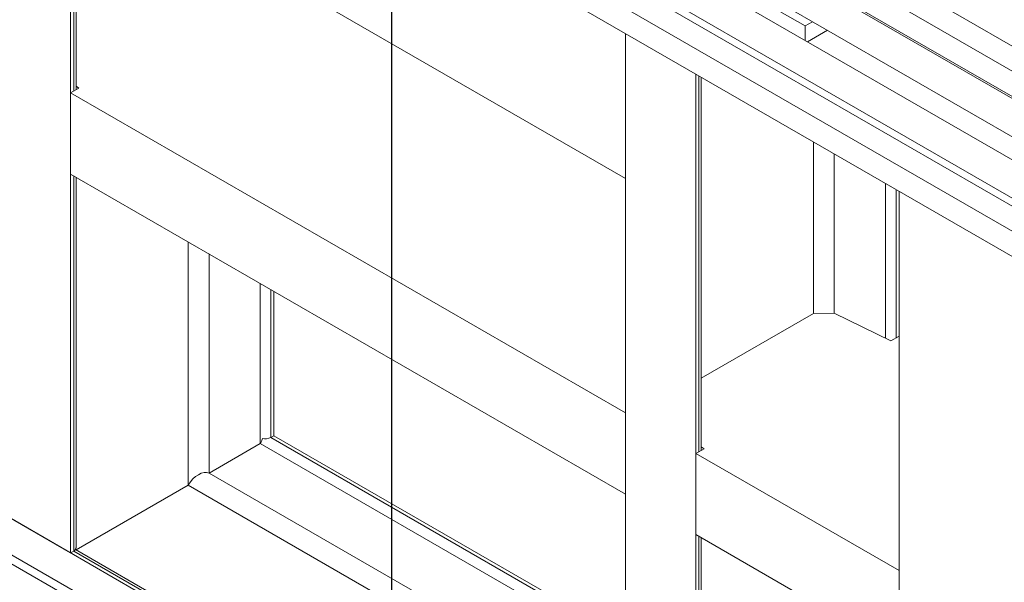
# Model space of a CAD drawing. Header units: millimetres. Extents: x 525 to 29324, y 175 to 20618.
# Tile 418 of 588: x 21657 to 22548, y 12389 to 12899. Entities that reach past the tile are written whole.
import ezdxf

# ---------------------------------------------------------------- set-up
doc = ezdxf.new("R2010")
doc.units = ezdxf.units.MM
doc.linetypes.add('SLD-Continua', pattern=[0])
doc.layers.add('COTAS', color=1, linetype='SLD-Continua')

msp = doc.modelspace()

# ---------------------------------------------------------------- linework, layer by layer
at = {"color": 7, "linetype": 'SLD-Continua', "lineweight": 18, "ltscale": 35}
for p, q in [((22874.72, 12667.94), (21852.06, 13258.17)), ((21881.67, 13263.69), (22894.31, 12679.25)), ((21842.07, 13240.84), (22863.71, 12651.2)), ((22863.71, 12649.42), (21889.92, 13211.44)), ((21874.93, 13185.46), (22863.71, 12614.78)), ((21703.35, 12416.13), (21703.35, 13175.95)), ((21703.35, 12416.13), (21703.35, 13175.95)), ((21703.35, 12416.13), (21703.35, 13175.95)), ((21703.35, 12416.13), (21703.35, 13175.95)), ((21703.35, 12416.13), (21703.35, 13175.95)), ((22861.69, 12595.09), (21841.84, 13183.69)), ((21706.14, 12834.22), (21706.14, 13174.34)), ((21706.14, 12834.22), (21706.14, 13174.34)), ((21706.14, 12834.22), (21706.14, 13174.34)), ((21706.14, 12834.22), (21706.14, 13174.34)), ((21706.14, 12834.22), (21706.14, 13174.34)), ((21708.19, 12835.41), (21708.19, 13173.16)), ((21708.19, 12835.41), (21708.19, 13173.16)), ((21708.19, 12835.41), (21708.19, 13173.16)), ((21708.19, 12835.41), (21708.19, 13173.16)), ((21708.19, 12835.41), (21708.19, 13173.16)), ((21826.84, 13157.71), (22846.74, 12569.08)), ((22846.74, 12539.13), (21852.07, 13113.21)), ((21881.67, 13118.74), (22846.74, 12561.75)), ((21842.07, 13095.88), (22863.71, 12506.25)), ((22205.4, 12755.08), (21887.2, 12938.72)), ((22205.4, 12755.08), (21887.2, 12938.72)), ((22205.4, 12755.08), (21887.2, 12938.72)), ((22205.4, 12755.08), (21887.2, 12938.72)), ((22205.4, 12755.08), (21887.2, 12938.72)), ((22368.03, 12893.25), (22284.95, 12941.2)), ((22368.03, 12893.25), (22284.95, 12941.2)), ((22368.03, 12893.25), (22284.95, 12941.2)), ((22368.03, 12893.25), (22284.95, 12941.2)), ((22368.03, 12893.25), (22284.95, 12941.2)), ((22368.03, 12893.25), (22374.62, 12897.06)), ((22368.03, 12893.25), (22374.62, 12897.06)), ((22368.03, 12893.25), (22374.62, 12897.06)), ((22368.03, 12893.25), (22374.62, 12897.06)), ((22368.03, 12893.25), (22374.62, 12897.06)), ((22368.03, 12880), (22368.03, 12893.25)), ((22368.03, 12880), (22368.03, 12893.25)), ((22368.03, 12880), (22368.03, 12893.25)), ((22368.03, 12880), (22368.03, 12893.25)), ((22368.03, 12880), (22368.03, 12893.25)), ((22205.4, 12126.38), (22205.4, 12886.19)), ((22205.4, 12126.38), (22205.4, 12886.19)), ((22205.4, 12126.38), (22205.4, 12886.19)), ((22205.4, 12126.38), (22205.4, 12886.19)), ((22205.4, 12126.38), (22205.4, 12886.19)), ((22369.99, 12878.87), (22388.07, 12889.3)), ((22369.99, 12878.87), (22388.07, 12889.3)), ((22369.99, 12878.87), (22388.07, 12889.3)), ((22369.99, 12878.87), (22388.07, 12889.3)), ((22369.99, 12878.87), (22388.07, 12889.3)), ((22269.04, 12089.65), (22269.04, 12849.46)), ((22269.04, 12089.65), (22269.04, 12849.46)), ((22269.04, 12089.65), (22269.04, 12849.46)), ((22269.04, 12089.65), (22269.04, 12849.46)), ((22269.04, 12089.65), (22269.04, 12849.46)), ((22271.82, 12507.74), (22271.82, 12847.86)), ((22271.82, 12507.74), (22271.82, 12847.86)), ((22271.82, 12507.74), (22271.82, 12847.86)), ((22271.82, 12507.74), (22271.82, 12847.86)), ((22271.82, 12507.74), (22271.82, 12847.86)), ((22273.87, 12508.92), (22273.87, 12846.67)), ((22273.87, 12508.92), (22273.87, 12846.67)), ((22273.87, 12508.92), (22273.87, 12846.67)), ((22273.87, 12508.92), (22273.87, 12846.67)), ((22273.87, 12508.92), (22273.87, 12846.67)), ((21703.35, 12832.62), (21710.7, 12836.86)), ((21703.35, 12832.62), (21710.7, 12836.86)), ((21703.35, 12832.62), (21710.7, 12836.86)), ((21703.35, 12832.62), (21710.7, 12836.86)), ((21703.35, 12832.62), (21710.7, 12836.86)), ((21710.7, 12836.86), (21708.19, 12838.57)), ((21710.7, 12836.86), (21708.19, 12838.57)), ((21710.7, 12836.86), (21708.19, 12838.57)), ((21710.7, 12836.86), (21708.19, 12838.57)), ((21710.7, 12836.86), (21708.19, 12838.57)), ((22205.4, 12542.86), (21703.35, 12832.62)), ((21703.35, 12759.12), (21703.35, 12832.62)), ((22205.4, 12542.86), (21703.35, 12832.62)), ((21703.35, 12759.12), (21703.35, 12832.62)), ((22205.4, 12542.86), (21703.35, 12832.62)), ((21703.35, 12759.12), (21703.35, 12832.62)), ((22205.4, 12542.86), (21703.35, 12832.62)), ((21703.35, 12759.12), (21703.35, 12832.62)), ((22205.4, 12542.86), (21703.35, 12832.62)), ((21703.35, 12759.12), (21703.35, 12832.62)), ((22375.3, 12632.76), (22375.3, 12788.14)), ((22375.3, 12632.76), (22375.3, 12788.14)), ((22375.3, 12632.76), (22375.3, 12788.14)), ((22375.3, 12632.76), (22375.3, 12788.14)), ((22375.3, 12632.76), (22375.3, 12788.14)), ((22394.27, 12633.2), (22394.27, 12777.18)), ((22394.27, 12633.2), (22394.27, 12777.18)), ((22394.27, 12633.2), (22394.27, 12777.18)), ((22394.27, 12633.2), (22394.27, 12777.18)), ((22394.27, 12633.2), (22394.27, 12777.18)), ((22205.4, 12469.37), (21703.35, 12759.12)), ((22205.4, 12469.37), (21703.35, 12759.12)), ((22205.4, 12469.37), (21703.35, 12759.12)), ((22205.4, 12469.37), (21703.35, 12759.12)), ((22205.4, 12469.37), (21703.35, 12759.12)), ((21706.14, 12417.74), (21706.14, 12757.51)), ((21706.14, 12417.74), (21706.14, 12757.51)), ((21706.14, 12417.74), (21706.14, 12757.51)), ((21706.14, 12417.74), (21706.14, 12757.51)), ((21706.14, 12417.74), (21706.14, 12757.51)), ((21708.19, 12420.59), (21708.19, 12756.33)), ((21708.19, 12420.59), (21708.19, 12756.33)), ((21708.19, 12420.59), (21708.19, 12756.33)), ((21708.19, 12420.59), (21708.19, 12756.33)), ((21708.19, 12420.59), (21708.19, 12756.33)), ((22440.61, 12610.42), (22440.61, 12750.44)), ((22440.61, 12610.42), (22440.61, 12750.44)), ((22440.61, 12610.42), (22440.61, 12750.44)), ((22440.61, 12610.42), (22440.61, 12750.44)), ((22440.61, 12610.42), (22440.61, 12750.44)), ((22450.1, 12610.63), (22450.1, 12744.96)), ((22450.1, 12610.63), (22450.1, 12744.96)), ((22450.1, 12610.63), (22450.1, 12744.96)), ((22450.1, 12610.63), (22450.1, 12744.96)), ((22450.1, 12610.63), (22450.1, 12744.96)), ((22452.88, 11983.54), (22452.88, 12743.36)), ((22452.88, 11983.54), (22452.88, 12743.36)), ((22452.88, 11983.54), (22452.88, 12743.36)), ((22452.88, 11983.54), (22452.88, 12743.36)), ((22452.88, 11983.54), (22452.88, 12743.36)), ((21809.61, 12477.42), (21809.61, 12697.79)), ((21809.61, 12477.42), (21809.61, 12697.79)), ((21809.61, 12477.42), (21809.61, 12697.79)), ((21809.61, 12477.42), (21809.61, 12697.79)), ((21809.61, 12477.42), (21809.61, 12697.79)), ((21828.59, 12488.38), (21828.59, 12686.84)), ((21828.59, 12488.38), (21828.59, 12686.84)), ((21828.59, 12488.38), (21828.59, 12686.84)), ((21828.59, 12488.38), (21828.59, 12686.84)), ((21828.59, 12488.38), (21828.59, 12686.84)), ((21874.93, 12515.15), (21874.93, 12660.1)), ((21874.93, 12515.15), (21874.93, 12660.1)), ((21874.93, 12515.15), (21874.93, 12660.1)), ((21874.93, 12515.15), (21874.93, 12660.1)), ((21874.93, 12515.15), (21874.93, 12660.1)), ((21884.41, 12520.63), (21884.41, 12654.62)), ((21884.41, 12520.63), (21884.41, 12654.62)), ((21884.41, 12520.63), (21884.41, 12654.62)), ((21884.41, 12520.63), (21884.41, 12654.62)), ((21884.41, 12520.63), (21884.41, 12654.62)), ((21887.2, 12522.24), (21887.2, 12653.01)), ((21887.2, 12522.24), (21887.2, 12653.01)), ((21887.2, 12522.24), (21887.2, 12653.01)), ((21887.2, 12522.24), (21887.2, 12653.01)), ((21887.2, 12522.24), (21887.2, 12653.01)), ((23053.92, 11636.65), (21313.13, 12641.34)), ((23053.92, 11636.65), (21313.13, 12641.34)), ((23053.92, 11636.65), (21313.13, 12641.34)), ((23053.92, 11636.65), (21313.13, 12641.34)), ((23053.92, 11636.65), (21313.13, 12641.34)), ((22273.87, 12574.22), (22375.3, 12632.76)), ((22273.87, 12574.22), (22375.3, 12632.76)), ((22273.87, 12574.22), (22375.3, 12632.76)), ((22273.87, 12574.22), (22375.3, 12632.76)), ((22273.87, 12574.22), (22375.3, 12632.76)), ((22394.27, 12633.2), (22375.3, 12632.76)), ((22394.27, 12633.2), (22375.3, 12632.76)), ((22394.27, 12633.2), (22375.3, 12632.76)), ((22394.27, 12633.2), (22375.3, 12632.76)), ((22394.27, 12633.2), (22375.3, 12632.76)), ((22394.27, 12633.2), (22445.53, 12608)), ((22394.27, 12633.2), (22445.53, 12608)), ((22394.27, 12633.2), (22445.53, 12608)), ((22394.27, 12633.2), (22445.53, 12608)), ((22394.27, 12633.2), (22445.53, 12608)), ((23053.92, 11603.99), (21313.13, 12608.68)), ((23053.92, 11603.99), (21313.13, 12608.68)), ((23053.92, 11603.99), (21313.13, 12608.68)), ((22445.53, 12608), (22452.88, 12612.24)), ((22445.53, 12608), (22452.88, 12612.24)), ((22445.53, 12608), (22452.88, 12612.24)), ((22445.53, 12608), (22452.88, 12612.24)), ((22445.53, 12608), (22452.88, 12612.24)), ((23046.85, 11599.91), (21313.13, 12600.52)), ((23046.85, 11599.91), (21313.13, 12600.52)), ((23046.85, 11599.91), (21313.13, 12600.52)), ((22205.4, 12469.37), (22205.4, 12542.86)), ((22205.4, 12469.37), (22205.4, 12542.86)), ((22205.4, 12469.37), (22205.4, 12542.86)), ((22205.4, 12469.37), (22205.4, 12542.86)), ((22205.4, 12469.37), (22205.4, 12542.86)), ((21887.2, 12522.24), (21884.41, 12520.63)), ((21887.2, 12522.24), (21884.41, 12520.63)), ((21887.2, 12522.24), (21884.41, 12520.63)), ((21887.2, 12522.24), (21884.41, 12520.63)), ((21887.2, 12522.24), (21884.41, 12520.63)), ((22205.4, 12335.38), (21884.41, 12520.63)), ((22205.4, 12335.38), (21884.41, 12520.63)), ((22205.4, 12335.38), (21884.41, 12520.63)), ((22205.4, 12335.38), (21884.41, 12520.63)), ((22205.4, 12335.38), (21884.41, 12520.63)), ((22205.4, 12338.59), (21887.2, 12522.24)), ((22205.4, 12338.59), (21887.2, 12522.24)), ((22205.4, 12338.59), (21887.2, 12522.24)), ((22205.4, 12338.59), (21887.2, 12522.24)), ((22205.4, 12338.59), (21887.2, 12522.24)), ((21874.93, 12515.15), (21828.59, 12488.38)), ((21874.93, 12515.15), (21828.59, 12488.38)), ((21874.93, 12515.15), (21828.59, 12488.38)), ((21874.93, 12515.15), (21828.59, 12488.38)), ((21874.93, 12515.15), (21828.59, 12488.38)), ((22205.4, 12324.42), (21874.93, 12515.15)), ((22205.4, 12324.42), (21874.93, 12515.15)), ((22205.4, 12324.42), (21874.93, 12515.15)), ((22205.4, 12324.42), (21874.93, 12515.15)), ((22205.4, 12324.42), (21874.93, 12515.15)), ((22269.04, 12506.13), (22276.39, 12510.38)), ((22269.04, 12506.13), (22276.39, 12510.38)), ((22269.04, 12506.13), (22276.39, 12510.38)), ((22269.04, 12506.13), (22276.39, 12510.38)), ((22269.04, 12506.13), (22276.39, 12510.38)), ((22276.39, 12510.38), (22273.87, 12512.09)), ((22276.39, 12510.38), (22273.87, 12512.09)), ((22276.39, 12510.38), (22273.87, 12512.09)), ((22276.39, 12510.38), (22273.87, 12512.09)), ((22276.39, 12510.38), (22273.87, 12512.09)), ((22452.88, 12400.03), (22269.04, 12506.13)), ((22269.04, 12432.64), (22269.04, 12506.13)), ((22452.88, 12400.03), (22269.04, 12506.13)), ((22269.04, 12432.64), (22269.04, 12506.13)), ((22452.88, 12400.03), (22269.04, 12506.13)), ((22269.04, 12432.64), (22269.04, 12506.13)), ((22452.88, 12400.03), (22269.04, 12506.13)), ((22269.04, 12432.64), (22269.04, 12506.13)), ((22452.88, 12400.03), (22269.04, 12506.13)), ((22269.04, 12432.64), (22269.04, 12506.13)), ((22205.4, 12270.91), (21828.59, 12488.38)), ((22205.4, 12270.91), (21828.59, 12488.38)), ((22205.4, 12270.91), (21828.59, 12488.38)), ((22205.4, 12270.91), (21828.59, 12488.38)), ((22205.4, 12270.91), (21828.59, 12488.38)), ((21809.61, 12477.42), (21708.21, 12418.9)), ((21809.61, 12477.42), (21708.21, 12418.9)), ((21809.61, 12477.42), (21708.21, 12418.9)), ((21809.61, 12477.42), (21708.21, 12418.9)), ((21809.61, 12477.42), (21708.21, 12418.9)), ((22205.4, 12249), (21809.61, 12477.42)), ((22205.4, 12249), (21809.61, 12477.42)), ((22205.4, 12249), (21809.61, 12477.42)), ((22205.4, 12249), (21809.61, 12477.42)), ((22205.4, 12249), (21809.61, 12477.42)), ((21639.71, 12452.86), (21703.35, 12416.13)), ((21639.71, 12452.86), (21703.35, 12416.13)), ((21639.71, 12452.86), (21703.35, 12416.13)), ((21639.71, 12452.86), (21703.35, 12416.13)), ((21639.71, 12452.86), (21703.35, 12416.13)), ((22452.88, 12326.53), (22269.04, 12432.64)), ((22452.88, 12326.53), (22269.04, 12432.64)), ((22452.88, 12326.53), (22269.04, 12432.64)), ((22452.88, 12326.53), (22269.04, 12432.64)), ((22452.88, 12326.53), (22269.04, 12432.64)), ((22271.82, 12091.25), (22271.82, 12431.03)), ((22271.82, 12091.25), (22271.82, 12431.03)), ((22271.82, 12091.25), (22271.82, 12431.03)), ((22271.82, 12091.25), (22271.82, 12431.03)), ((22271.82, 12091.25), (22271.82, 12431.03)), ((22273.87, 12094.11), (22273.87, 12429.85)), ((22273.87, 12094.11), (22273.87, 12429.85)), ((22273.87, 12094.11), (22273.87, 12429.85)), ((22273.87, 12094.11), (22273.87, 12429.85)), ((22273.87, 12094.11), (22273.87, 12429.85)), ((22205.4, 12131.96), (21707.74, 12419.18)), ((22205.4, 12131.96), (21707.74, 12419.18)), ((22205.4, 12131.96), (21707.74, 12419.18)), ((22205.4, 12131.96), (21707.74, 12419.18)), ((22205.4, 12131.96), (21707.74, 12419.18)), ((21706.14, 12417.74), (21703.35, 12416.13)), ((21706.14, 12417.74), (21703.35, 12416.13)), ((21706.14, 12417.74), (21703.35, 12416.13)), ((21706.14, 12417.74), (21703.35, 12416.13)), ((21706.14, 12417.74), (21703.35, 12416.13)), ((22205.4, 12129.59), (21706.14, 12417.74)), ((22205.4, 12129.59), (21706.14, 12417.74)), ((22205.4, 12129.59), (21706.14, 12417.74)), ((22205.4, 12129.59), (21706.14, 12417.74)), ((22205.4, 12129.59), (21706.14, 12417.74)), ((22452.88, 12326.53), (22452.88, 12400.03)), ((22452.88, 12326.53), (22452.88, 12400.03)), ((22452.88, 12326.53), (22452.88, 12400.03)), ((22452.88, 12326.53), (22452.88, 12400.03)), ((22452.88, 12326.53), (22452.88, 12400.03))]:
    msp.add_line(p, q, dxfattribs=at)
at = {"color": 7, "linetype": 'SLD-Continua', "lineweight": 18, "ltscale": 1225}
for centre, radius, start, end in [((21879.43, 12530.34), 10.91, 256.01593, 297.14268), ((21879.43, 12530.34), 10.91, 256.01593, 297.14268), ((21879.43, 12530.34), 10.91, 256.01593, 297.14268), ((21879.43, 12530.34), 10.91, 256.01593, 297.14268), ((21879.43, 12530.34), 10.91, 256.01593, 297.14268), ((21704.73, 12420.91), 3.47, 293.90015, 354.7663), ((21704.73, 12420.91), 3.47, 293.90015, 354.7663), ((21704.73, 12420.91), 3.47, 293.90015, 354.7663), ((21704.73, 12420.91), 3.47, 293.90015, 354.7663), ((21704.73, 12420.91), 3.47, 293.90015, 354.7663)]:
    msp.add_arc(centre, radius, start, end, dxfattribs=at)
for centre, major_axis, ratio, start_param, end_param in [((21879.46, 12589.45), (4.78, 74.37), 0.068784, 3.18742, 3.502077), ((21879.46, 12589.45), (4.78, 74.37), 0.068784, 3.18742, 3.502077), ((21879.46, 12589.45), (4.78, 74.37), 0.068784, 3.18742, 3.502077), ((21879.46, 12589.45), (4.78, 74.37), 0.068784, 3.18742, 3.502077), ((21879.46, 12589.45), (4.78, 74.37), 0.068784, 3.18742, 3.502077), ((21819.51, 12471.71), (10.11, 16.14), 0.599856, 0.101592, 1.592557), ((21819.51, 12471.71), (10.11, 16.14), 0.599856, 0.101592, 1.592557), ((21819.51, 12471.71), (10.11, 16.14), 0.599856, 0.101592, 1.592557), ((21819.51, 12471.71), (10.11, 16.14), 0.599856, 0.101592, 1.592557), ((21819.51, 12471.71), (10.11, 16.14), 0.599856, 0.101592, 1.592557)]:
    msp.add_ellipse(centre, major_axis=major_axis, ratio=ratio, start_param=start_param, end_param=end_param, dxfattribs=at)
at = {"layer": 'COTAS', "ltscale": 35}
msp.add_line((21993.65, 14106.34), (21993.65, 11753.46), dxfattribs=at)

doc.saveas('drawing.dxf')
